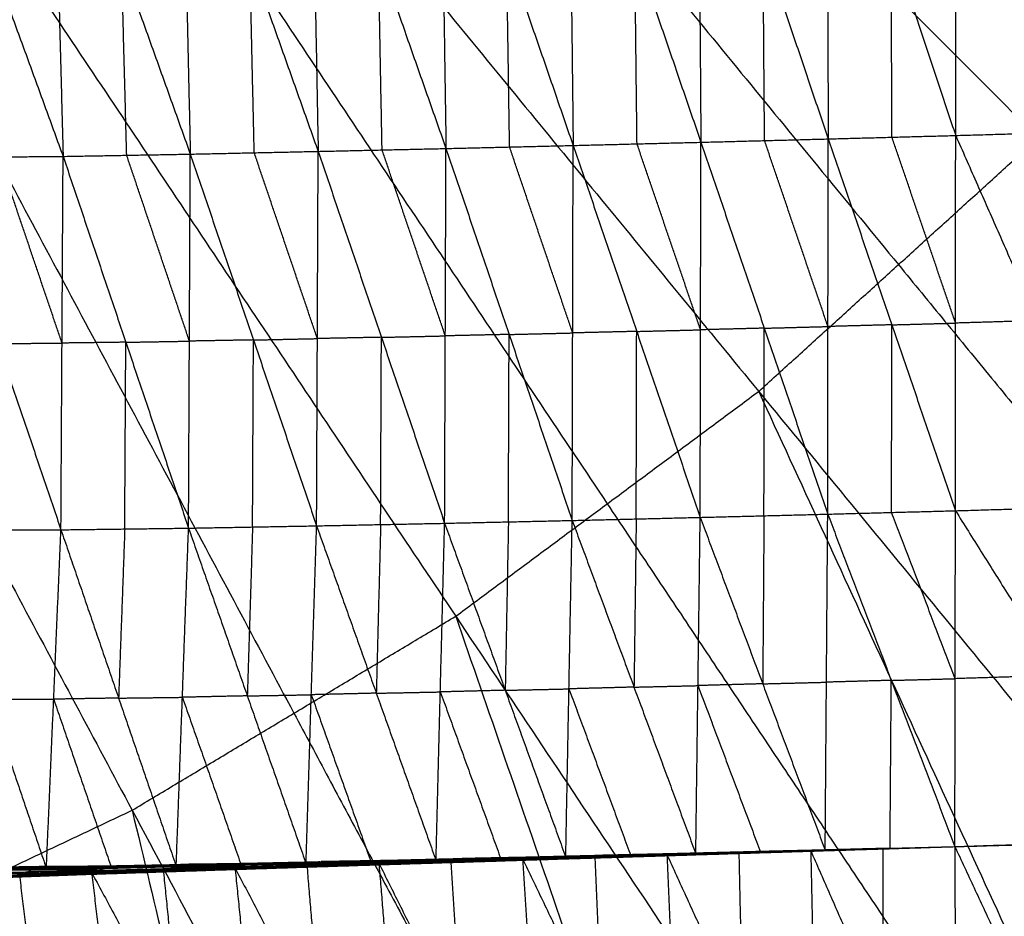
# Model space of a CAD drawing. Header units: millimetres. Extents: x -106 to 110, y -96 to 120.
# Tile 560 of 656: x 13.6 to 20.43, y -12.29 to -6.07. Entities that reach past the tile are written whole.
import ezdxf

# ---------------------------------------------------------------- set-up
doc = ezdxf.new("R2010")
doc.units = ezdxf.units.MM
doc.header["$MEASUREMENT"] = 0
doc.layers.add('Default', color=7, linetype='Continuous', true_color=0x000000)

msp = doc.modelspace()

# ---------------------------------------------------------------- linework, layer by layer
at = {"layer": 'Default'}
for points in [[(1.8192, 11.9553, 3.7219), (8.1017, 0.2016, 3.7354), (14.3842, -11.5522, 3.7488)], [(1.8192, 11.9553, 3.7219), (9.2235, 0.874, 3.7354), (16.6278, -10.2074, 3.7488)], [(1.8192, 11.9553, 3.7219), (10.274, 1.6531, 3.7354), (18.7289, -8.6492, 3.7488)], [(1.8192, 11.9553, 3.7219), (11.2431, 2.5314, 3.7354), (20.667, -6.8925, 3.7488)], [(11.2431, 2.5314, 3.7354), (15.4705, -2.6197, 3.7421), (19.698, -7.7708, 3.7488)], [(10.274, 1.6531, 3.7354), (13.9762, -3.8876, 3.7421), (17.6784, -9.4283, 3.7488)], [(9.2235, 0.874, 3.7354), (12.3648, -5.0029, 3.7421), (15.506, -10.8798, 3.7488)], [(18.3075, -4.2278, -3.1403), (18.3178, -5.5751, -2.9862), (18.3281, -6.9225, -2.8321)], [(18.3075, -4.2278, -3.1403), (18.7592, -5.5636, -2.982), (19.2109, -6.8994, -2.8236)], [(19.2009, -4.203, -3.1303), (19.2059, -5.5512, -2.977), (19.2109, -6.8994, -2.8236)], [(19.2009, -4.203, -3.1303), (19.6479, -5.5393, -2.9738), (20.0949, -6.8756, -2.8172)], [(20.0949, -6.8756, -2.8172), (20.0952, -5.5269, -2.9701), (20.0954, -4.1781, -3.123)], [(20.0954, -4.1781, -3.123), (20.6439, -5.5109, -2.9685), (21.1923, -6.8436, -2.8141)], [(15.6233, -4.3007, -3.1681), (15.6487, -5.6432, -3.0111), (15.6742, -6.9857, -2.854)], [(15.6233, -4.3007, -3.1681), (16.0919, -5.6333, -3.0085), (16.5605, -6.9658, -2.8489)], [(16.5198, -4.2767, -3.161), (16.5402, -5.6212, -3.005), (16.5605, -6.9658, -2.8489)], [(16.5198, -4.2767, -3.161), (16.9811, -5.6107, -3.001), (17.4423, -6.9447, -2.8411)], [(17.4115, -4.2525, -3.1512), (17.4269, -5.5986, -2.9961), (17.4423, -6.9447, -2.8411)], [(17.4115, -4.2525, -3.1512), (17.8698, -5.5875, -2.9916), (18.3281, -6.9225, -2.8321)], [(12.9376, -4.366, -3.1521), (13.4215, -5.6933, -3.0007), (13.9054, -7.0205, -2.8494)], [(13.8344, -4.3477, -3.166), (13.8699, -5.6841, -3.0077), (13.9054, -7.0205, -2.8494)], [(13.8344, -4.3477, -3.166), (14.3109, -5.6762, -3.0105), (14.7874, -7.0048, -2.8549)], [(14.7265, -4.325, -3.1706), (14.757, -5.6649, -3.0127), (14.7874, -7.0048, -2.8549)], [(14.7265, -4.325, -3.1706), (15.2003, -5.6554, -3.0123), (15.6742, -6.9857, -2.854)], [(17.8852, -6.9336, -2.8366), (17.8775, -6.2606, -2.9141), (17.8698, -5.5875, -2.9916)], [(18.7695, -6.911, -2.8278), (18.7644, -6.2373, -2.9049), (18.7592, -5.5636, -2.982)], [(19.6529, -6.8875, -2.8204), (19.6504, -6.2134, -2.8971), (19.6479, -5.5393, -2.9738)], [(15.2308, -6.9952, -2.8545), (15.2156, -6.3253, -2.9334), (15.2003, -5.6554, -3.0123)], [(16.1174, -6.9757, -2.8515), (16.1046, -6.3045, -2.93), (16.0919, -5.6333, -3.0085)], [(17.0014, -6.9553, -2.845), (16.9913, -6.283, -2.923), (16.9811, -5.6107, -3.001)], [(14.3464, -7.0126, -2.8521), (14.3287, -6.3444, -2.9313), (14.3109, -5.6762, -3.0105)], [(18.7289, -8.6492, 3.7488), (19.698, -7.7708, 3.7488), (20.667, -6.8925, 3.7488)], [(19.2109, -6.8994, -2.8236), (19.6529, -6.8875, -2.8204), (20.0949, -6.8756, -2.8172)], [(20.094, -8.1759, -2.3185), (19.8735, -7.5317, -2.5695), (19.6529, -6.8875, -2.8204)], [(20.0932, -9.4763, -1.8198), (20.094, -8.1759, -2.3185), (20.0949, -6.8756, -2.8172)], [(20.0949, -6.8756, -2.8172), (20.6436, -6.8596, -2.8157), (21.1923, -6.8436, -2.8141)], [(20.0949, -6.8756, -2.8172), (20.6611, -8.1592, -2.3172), (21.2273, -9.4429, -1.8171)], [(16.5605, -6.9658, -2.8489), (17.0014, -6.9553, -2.845), (17.4423, -6.9447, -2.8411)], [(17.439, -8.2442, -2.3372), (17.2202, -7.5997, -2.5911), (17.0014, -6.9553, -2.845)], [(17.4356, -9.5437, -1.8333), (17.439, -8.2442, -2.3372), (17.4423, -6.9447, -2.8411)], [(17.4423, -6.9447, -2.8411), (17.8852, -6.9336, -2.8366), (18.3281, -6.9225, -2.8321)], [(17.4423, -6.9447, -2.8411), (17.8828, -8.2336, -2.3348), (18.3233, -9.5224, -1.8285)], [(18.3257, -8.2225, -2.3303), (18.1055, -7.5781, -2.5834), (17.8852, -6.9336, -2.8366)], [(18.3233, -9.5224, -1.8285), (18.3257, -8.2225, -2.3303), (18.3281, -6.9225, -2.8321)], [(18.3281, -6.9225, -2.8321), (18.7695, -6.911, -2.8278), (19.2109, -6.8994, -2.8236)], [(18.3281, -6.9225, -2.8321), (18.7678, -8.2112, -2.3279), (19.2075, -9.4999, -1.8237)], [(19.2092, -8.1997, -2.3237), (18.9894, -7.5553, -2.5758), (18.7695, -6.911, -2.8278)], [(19.2075, -9.4999, -1.8237), (19.2092, -8.1997, -2.3237), (19.2109, -6.8994, -2.8236)], [(19.2109, -6.8994, -2.8236), (19.652, -8.1879, -2.3217), (20.0932, -9.4763, -1.8198)], [(13.0154, -7.0276, -2.8354), (13.4604, -7.024, -2.8424), (13.9054, -7.0205, -2.8494)], [(13.0154, -7.0276, -2.8354), (13.453, -8.3181, -2.3333), (13.8905, -9.6085, -1.8313)], [(13.898, -8.3145, -2.3403), (13.6792, -7.6693, -2.5914), (13.4604, -7.024, -2.8424)], [(13.8905, -9.6085, -1.8313), (13.898, -8.3145, -2.3403), (13.9054, -7.0205, -2.8494)], [(13.9054, -7.0205, -2.8494), (14.3464, -7.0126, -2.8521), (14.7874, -7.0048, -2.8549)], [(13.9054, -7.0205, -2.8494), (14.3403, -8.3087, -2.3432), (14.7753, -9.597, -1.837)], [(14.7814, -8.3009, -2.3459), (14.5639, -7.6568, -2.599), (14.3464, -7.0126, -2.8521)], [(14.7753, -9.597, -1.837), (14.7814, -8.3009, -2.3459), (14.7874, -7.0048, -2.8549)], [(14.7874, -7.0048, -2.8549), (15.2308, -6.9952, -2.8545), (15.6742, -6.9857, -2.854)], [(14.7874, -7.0048, -2.8549), (15.2253, -8.2929, -2.3467), (15.6632, -9.581, -1.8385)], [(15.6687, -8.2833, -2.3463), (15.4497, -7.6393, -2.6004), (15.2308, -6.9952, -2.8545)], [(15.6632, -9.581, -1.8385), (15.6687, -8.2833, -2.3463), (15.6742, -6.9857, -2.854)], [(15.6742, -6.9857, -2.854), (16.1174, -6.9757, -2.8515), (16.5605, -6.9658, -2.8489)], [(15.6742, -6.9857, -2.854), (16.1126, -8.2744, -2.3455), (16.5511, -9.5632, -1.8369)], [(16.5558, -8.2645, -2.3429), (16.3366, -7.6201, -2.5972), (16.1174, -6.9757, -2.8515)], [(16.5511, -9.5632, -1.8369), (16.5558, -8.2645, -2.3429), (16.5605, -6.9658, -2.8489)], [(16.5605, -6.9658, -2.8489), (16.9981, -8.2547, -2.3411), (17.4356, -9.5437, -1.8333)], [(19.698, -7.7708, 3.7488), (22.2777, -10.9143, 3.7639), (24.8575, -14.0578, 3.779)], [(19.652, -8.1879, -2.3217), (19.4306, -8.1938, -2.3227), (19.2092, -8.1997, -2.3237)], [(19.6503, -9.4881, -1.8217), (19.6512, -8.838, -2.0717), (19.652, -8.1879, -2.3217)], [(19.652, -8.1879, -2.3217), (19.873, -8.1819, -2.3201), (20.094, -8.1759, -2.3185)], [(20.6611, -8.1592, -2.3172), (20.3776, -8.1676, -2.3178), (20.094, -8.1759, -2.3185)], [(16.9981, -8.2547, -2.3411), (16.777, -8.2596, -2.342), (16.5558, -8.2645, -2.3429)], [(16.9934, -9.5534, -1.8351), (16.9957, -8.9041, -2.0881), (16.9981, -8.2547, -2.3411)], [(16.9981, -8.2547, -2.3411), (17.2185, -8.2495, -2.3391), (17.439, -8.2442, -2.3372)], [(17.8828, -8.2336, -2.3348), (17.6609, -8.2389, -2.336), (17.439, -8.2442, -2.3372)], [(17.8795, -9.5331, -1.8309), (17.8812, -8.8833, -2.0829), (17.8828, -8.2336, -2.3348)], [(17.8828, -8.2336, -2.3348), (18.1043, -8.228, -2.3326), (18.3257, -8.2225, -2.3303)], [(18.7678, -8.2112, -2.3279), (18.5468, -8.2169, -2.3291), (18.3257, -8.2225, -2.3303)], [(18.7654, -9.5112, -1.8261), (18.7666, -8.8612, -2.077), (18.7678, -8.2112, -2.3279)], [(18.7678, -8.2112, -2.3279), (18.9885, -8.2055, -2.3258), (19.2092, -8.1997, -2.3237)], [(13.453, -8.3181, -2.3333), (13.6755, -8.3163, -2.3368), (13.898, -8.3145, -2.3403)], [(14.3403, -8.3087, -2.3432), (14.1192, -8.3116, -2.3418), (13.898, -8.3145, -2.3403)], [(14.3329, -9.6028, -1.8342), (14.3366, -8.9557, -2.0887), (14.3403, -8.3087, -2.3432)], [(14.3403, -8.3087, -2.3432), (14.5609, -8.3048, -2.3446), (14.7814, -8.3009, -2.3459)], [(15.2253, -8.2929, -2.3467), (15.0033, -8.2969, -2.3463), (14.7814, -8.3009, -2.3459)], [(15.2192, -9.589, -1.8377), (15.2223, -8.9409, -2.0922), (15.2253, -8.2929, -2.3467)], [(15.2253, -8.2929, -2.3467), (15.447, -8.2881, -2.3465), (15.6687, -8.2833, -2.3463)], [(16.1126, -8.2744, -2.3455), (15.8907, -8.2789, -2.3459), (15.6687, -8.2833, -2.3463)], [(16.1072, -9.5721, -1.8377), (16.1099, -8.9233, -2.0916), (16.1126, -8.2744, -2.3455)], [(16.1126, -8.2744, -2.3455), (16.3342, -8.2695, -2.3442), (16.5558, -8.2645, -2.3429)], [(16.6278, -10.2074, 3.7488), (17.6784, -9.4283, 3.7488), (18.7289, -8.6492, 3.7488)], [(18.7289, -8.6492, 3.7488), (22.1968, -16.1907, 3.779), (25.6648, -23.7322, 3.8092)], [(18.7289, -8.6492, 3.7488), (23.8884, -14.9361, 3.779), (29.048, -21.223, 3.8092)], [(17.6784, -9.4283, 3.7488), (19.9376, -12.8095, 3.7639), (22.1968, -16.1907, 3.779)], [(19.2075, -9.4999, -1.8237), (19.6503, -9.4881, -1.8217), (20.0932, -9.4763, -1.8198)], [(20.0913, -10.6403, -0.8961), (19.8708, -10.0642, -1.3589), (19.6503, -9.4881, -1.8217)], [(20.0895, -11.8043, 0.0276), (20.0913, -10.6403, -0.8961), (20.0932, -9.4763, -1.8198)], [(20.0932, -9.4763, -1.8198), (20.6602, -9.4596, -1.8184), (21.2273, -9.4429, -1.8171)], [(20.0932, -9.4763, -1.8198), (20.8108, -10.6183, -0.8947), (21.5285, -11.7603, 0.0304)], [(16.5511, -9.5632, -1.8369), (16.9934, -9.5534, -1.8351), (17.4356, -9.5437, -1.8333)], [(16.9934, -9.5534, -1.8351), (16.9822, -10.1371, -1.3709), (16.9711, -10.7208, -0.9067)], [(17.391, -11.8784, 0.0235), (17.4133, -10.711, -0.9049), (17.4356, -9.5437, -1.8333)], [(17.4356, -9.5437, -1.8333), (17.8795, -9.5331, -1.8309), (18.3233, -9.5224, -1.8285)], [(17.4356, -9.5437, -1.8333), (17.8642, -10.699, -0.9043), (18.2928, -11.8543, 0.0247)], [(17.8795, -9.5331, -1.8309), (17.8718, -10.116, -1.3676), (17.8642, -10.699, -0.9043)], [(18.2928, -11.8543, 0.0247), (18.3081, -10.6884, -0.9019), (18.3233, -9.5224, -1.8285)], [(18.3233, -9.5224, -1.8285), (18.7654, -9.5112, -1.8261), (19.2075, -9.4999, -1.8237)], [(18.3233, -9.5224, -1.8285), (18.7567, -10.676, -0.9012), (19.1901, -11.8295, 0.0261)], [(18.7654, -9.5112, -1.8261), (18.7611, -10.0936, -1.3637), (18.7567, -10.676, -0.9012)], [(19.1901, -11.8295, 0.0261), (19.1988, -10.6647, -0.8988), (19.2075, -9.4999, -1.8237)], [(19.2075, -9.4999, -1.8237), (19.6485, -10.6521, -0.8981), (20.0895, -11.8043, 0.0276)], [(12.9956, -9.6081, -1.8201), (13.3926, -10.7823, -0.9002), (13.7896, -11.9565, 0.0196)], [(12.9956, -9.6081, -1.8201), (13.4431, -9.6083, -1.8257), (13.8905, -9.6085, -1.8313)], [(13.7896, -11.9565, 0.0196), (13.8401, -10.7825, -0.9059), (13.8905, -9.6085, -1.8313)], [(13.8905, -9.6085, -1.8313), (14.3329, -9.6028, -1.8342), (14.7753, -9.597, -1.837)], [(13.8905, -9.6085, -1.8313), (14.2902, -10.775, -0.9054), (14.6898, -11.9416, 0.0204)], [(14.3329, -9.6028, -1.8342), (14.3115, -10.1889, -1.3698), (14.2902, -10.775, -0.9054)], [(14.6898, -11.9416, 0.0204), (14.7326, -10.7693, -0.9083), (14.7753, -9.597, -1.837)], [(14.7753, -9.597, -1.837), (15.2192, -9.589, -1.8377), (15.6632, -9.581, -1.8385)], [(14.7753, -9.597, -1.837), (15.1827, -10.7597, -0.9078), (15.5901, -11.9224, 0.0214)], [(15.2192, -9.589, -1.8377), (15.201, -10.1743, -1.3728), (15.1827, -10.7597, -0.9078)], [(15.5901, -11.9224, 0.0214), (15.6266, -10.7517, -0.9085), (15.6632, -9.581, -1.8385)], [(15.6632, -9.581, -1.8385), (16.1072, -9.5721, -1.8377), (16.5511, -9.5632, -1.8369)], [(15.6632, -9.581, -1.8385), (16.0772, -10.7411, -0.908), (16.4913, -11.9012, 0.0224)], [(16.1072, -9.5721, -1.8377), (16.0922, -10.1566, -1.3729), (16.0772, -10.7411, -0.908)], [(16.4913, -11.9012, 0.0224), (16.5212, -10.7322, -0.9072), (16.5511, -9.5632, -1.8369)], [(16.5511, -9.5632, -1.8369), (16.9711, -10.7208, -0.9067), (17.391, -11.8784, 0.0235)], [(14.3842, -11.5522, 3.7488), (15.506, -10.8798, 3.7488), (16.6278, -10.2074, 3.7488)], [(16.6278, -10.2074, 3.7488), (19.3399, -18.0525, 3.779), (22.052, -25.8976, 3.8092)], [(16.6278, -10.2074, 3.7488), (21.1463, -16.9698, 3.779), (25.6648, -23.7322, 3.8092)], [(19.6485, -10.6521, -0.8981), (19.8699, -10.6462, -0.8971), (20.0913, -10.6403, -0.8961)], [(20.8108, -10.6183, -0.8947), (20.4511, -10.6293, -0.8954), (20.0913, -10.6403, -0.8961)], [(16.9711, -10.7208, -0.9067), (17.1922, -10.7159, -0.9058), (17.4133, -10.711, -0.9049)], [(17.8642, -10.699, -0.9043), (17.6388, -10.705, -0.9046), (17.4133, -10.711, -0.9049)], [(17.4133, -10.711, -0.9049), (17.6276, -11.2887, -0.4404), (17.8419, -11.8663, 0.0241)], [(17.8642, -10.699, -0.9043), (18.0861, -10.6937, -0.9031), (18.3081, -10.6884, -0.9019)], [(18.7567, -10.676, -0.9012), (18.5324, -10.6822, -0.9016), (18.3081, -10.6884, -0.9019)], [(18.3081, -10.6884, -0.9019), (18.5247, -11.2651, -0.4382), (18.7414, -11.8419, 0.0254)], [(18.7567, -10.676, -0.9012), (18.9777, -10.6703, -0.9), (19.1988, -10.6647, -0.8988)], [(19.6485, -10.6521, -0.8981), (19.4236, -10.6584, -0.8984), (19.1988, -10.6647, -0.8988)], [(19.6398, -11.8169, 0.0269), (19.6441, -11.2345, -0.4356), (19.6485, -10.6521, -0.8981)], [(13.3926, -10.7823, -0.9002), (13.6163, -10.7824, -0.9031), (13.8401, -10.7825, -0.9059)], [(14.2902, -10.775, -0.9054), (14.0651, -10.7788, -0.9057), (13.8401, -10.7825, -0.9059)], [(13.8401, -10.7825, -0.9059), (14.0399, -11.3658, -0.4429), (14.2397, -11.949, 0.02)], [(14.2902, -10.775, -0.9054), (14.5114, -10.7722, -0.9069), (14.7326, -10.7693, -0.9083)], [(15.1827, -10.7597, -0.9078), (14.9576, -10.7645, -0.9081), (14.7326, -10.7693, -0.9083)], [(14.7326, -10.7693, -0.9083), (14.9363, -11.3506, -0.4437), (15.1399, -11.932, 0.0209)], [(15.1827, -10.7597, -0.9078), (15.4047, -10.7557, -0.9082), (15.6266, -10.7517, -0.9085)], [(16.0772, -10.7411, -0.908), (15.8519, -10.7464, -0.9083), (15.6266, -10.7517, -0.9085)], [(15.6266, -10.7517, -0.9085), (15.8336, -11.3317, -0.4433), (16.0407, -11.9118, 0.0219)], [(16.0772, -10.7411, -0.908), (16.2992, -10.7366, -0.9076), (16.5212, -10.7322, -0.9072)], [(16.9711, -10.7208, -0.9067), (16.7461, -10.7265, -0.907), (16.5212, -10.7322, -0.9072)], [(16.5212, -10.7322, -0.9072), (16.7312, -11.311, -0.4421), (16.9411, -11.8898, 0.023)], [(15.506, -10.8798, 3.7488), (17.423, -14.4661, 3.7639), (19.3399, -18.0525, 3.779)], [(12.0196, -12.6706, 3.7488), (13.2019, -12.1114, 3.7488), (14.3842, -11.5522, 3.7488)], [(14.3842, -11.5522, 3.7488), (16.3143, -19.6253, 3.779), (18.2443, -27.6985, 3.8092)], [(14.3842, -11.5522, 3.7488), (18.2181, -18.7249, 3.779), (22.052, -25.8976, 3.8092)], [(19.0816, -11.8357, 0.0183), (19.5856, -11.82, 0.023), (20.0895, -11.8043, 0.0276)], [(19.0897, -11.8324, 0.0261), (19.5896, -11.8183, 0.0269), (20.0895, -11.8043, 0.0276)], [(19.0928, -11.835, 0.0124), (19.5912, -11.8196, 0.02), (20.0895, -11.8043, 0.0276)], [(19.1021, -11.8327, 0.0105), (19.5958, -11.8185, 0.019), (20.0895, -11.8043, 0.0276)], [(19.1095, -11.83, 0.0116), (19.5995, -11.8171, 0.0196), (20.0895, -11.8043, 0.0276)], [(19.1148, -11.8292, 0.0178), (19.6022, -11.8167, 0.0227), (20.0895, -11.8043, 0.0276)], [(19.1901, -11.8295, 0.0261), (19.6398, -11.8169, 0.0269), (20.0895, -11.8043, 0.0276)], [(20.0895, -11.8039, 0.0278), (20.803, -11.7811, 0.026), (21.5165, -11.7583, 0.0242)], [(20.0895, -11.8039, 0.0278), (20.7975, -11.7817, 0.0223), (21.5055, -11.7594, 0.0169)], [(20.0895, -11.8043, 0.0276), (20.809, -11.7823, 0.029), (21.5285, -11.7603, 0.0304)], [(20.0895, -11.8039, 0.0278), (20.809, -11.7821, 0.0291), (21.5285, -11.7603, 0.0304)], [(20.0895, -11.8039, 0.0278), (20.7925, -11.7834, 0.0212), (21.4955, -11.7628, 0.0146)], [(20.0895, -11.8043, 0.0276), (20.7811, -11.7849, 0.0285), (21.4728, -11.7656, 0.0295)], [(20.0895, -11.8039, 0.0278), (20.7812, -11.7847, 0.0286), (21.4728, -11.7656, 0.0295)], [(20.0895, -11.8039, 0.0278), (20.7881, -11.7849, 0.0224), (21.4868, -11.7659, 0.017)], [(20.0895, -11.8039, 0.0278), (20.7843, -11.7854, 0.0257), (21.4792, -11.767, 0.0236)], [(20.0895, -11.8043, 0.0276), (20.0913, -12.9626, -0.9264), (20.093, -14.1209, -1.8803)], [(20.0895, -11.8043, 0.0276), (20.6217, -12.9474, -0.9251), (21.1538, -14.0906, -1.8779)], [(16.162, -11.9027, 0.0029), (16.6531, -11.891, 0.0029), (17.1441, -11.8792, 0.0029)], [(16.1837, -11.8982, 0.0126), (16.6723, -11.8872, 0.0126), (17.1609, -11.8762, 0.0125)], [(16.1837, -11.8982, 0.0126), (16.6639, -11.8887, 0.0077), (17.1441, -11.8792, 0.0029)], [(16.4913, -11.9012, 0.0224), (16.8261, -11.8887, 0.0175), (17.1609, -11.8762, 0.0125)], [(16.4913, -11.9012, 0.0224), (16.9411, -11.8898, 0.023), (17.391, -11.8784, 0.0235)], [(16.6639, -11.8887, 0.0077), (16.9082, -11.8832, 0.0077), (17.1525, -11.8777, 0.0077)], [(17.1525, -11.8777, 0.0077), (16.9124, -11.8824, 0.0101), (16.6723, -11.8872, 0.0126)], [(16.8261, -11.8887, 0.0175), (17.051, -11.883, 0.0178), (17.2759, -11.8773, 0.018)], [(17.0653, -11.899, 0.0142), (17.5791, -11.8799, 0.0194), (18.0929, -11.8608, 0.0247)], [(17.0653, -11.899, 0.0142), (17.5694, -11.8832, 0.0144), (18.0734, -11.8674, 0.0146)], [(17.0787, -11.8944, 0.0188), (17.3356, -11.8848, 0.0214), (17.5925, -11.8753, 0.0241)], [(17.5791, -11.8799, 0.0194), (17.3289, -11.8871, 0.0191), (17.0787, -11.8944, 0.0188)], [(17.0921, -11.8897, 0.0234), (17.5925, -11.8753, 0.0241), (18.0929, -11.8608, 0.0247)], [(17.0963, -11.8963, 0.0053), (17.5953, -11.881, 0.0058), (18.0943, -11.8658, 0.0063)], [(17.0963, -11.8963, 0.0053), (17.5849, -11.8818, 0.01), (18.0734, -11.8674, 0.0146)], [(17.6085, -11.8771, 0.0043), (17.359, -11.8847, 0.004), (17.1095, -11.8923, 0.0038)], [(17.1226, -11.8883, 0.0023), (17.6173, -11.8745, 0.0029), (18.112, -11.8607, 0.0034)], [(17.1226, -11.8883, 0.0023), (17.6085, -11.8771, 0.0043), (18.0943, -11.8658, 0.0063)], [(17.1226, -11.8883, 0.0023), (17.1334, -11.8838, 0.0026), (17.1441, -11.8792, 0.0029)], [(17.6281, -11.87, 0.0032), (17.3807, -11.8769, 0.0029), (17.1334, -11.8838, 0.0026)], [(17.1441, -11.8792, 0.0029), (17.6352, -11.867, 0.0038), (18.1263, -11.8548, 0.0046)], [(17.1441, -11.8792, 0.0029), (17.6281, -11.87, 0.0032), (18.112, -11.8607, 0.0034)], [(17.1441, -11.8792, 0.0029), (17.1525, -11.8777, 0.0077), (17.1609, -11.8762, 0.0125)], [(17.6436, -11.8655, 0.0086), (17.3981, -11.8716, 0.0082), (17.1525, -11.8777, 0.0077)], [(17.1609, -11.8762, 0.0125), (17.6491, -11.8646, 0.013), (18.1374, -11.853, 0.0135)], [(17.1609, -11.8762, 0.0125), (17.6436, -11.8655, 0.0086), (18.1263, -11.8548, 0.0046)], [(17.1609, -11.8762, 0.0125), (17.2759, -11.8773, 0.018), (17.391, -11.8784, 0.0235)], [(17.2759, -11.8773, 0.018), (17.4625, -11.8709, 0.0155), (17.6491, -11.8646, 0.013)], [(17.7642, -11.8657, 0.0185), (17.5201, -11.8715, 0.0183), (17.2759, -11.8773, 0.018)], [(17.391, -11.8784, 0.0235), (17.7642, -11.8657, 0.0185), (18.1374, -11.853, 0.0135)], [(17.391, -11.8784, 0.0235), (17.8419, -11.8663, 0.0241), (18.2928, -11.8543, 0.0247)], [(17.5694, -11.8832, 0.0144), (17.5743, -11.8815, 0.0169), (17.5791, -11.8799, 0.0194)], [(17.5791, -11.8799, 0.0194), (17.8312, -11.872, 0.0196), (18.0832, -11.8641, 0.0197)], [(17.5849, -11.8818, 0.01), (17.8344, -11.8742, 0.0102), (18.0839, -11.8666, 0.0105)], [(17.5925, -11.8753, 0.0241), (17.6169, -12.4545, -0.4542), (17.6412, -13.0338, -0.9324)], [(18.0839, -11.8666, 0.0105), (17.8396, -11.8738, 0.0081), (17.5953, -11.881, 0.0058)], [(17.5953, -11.881, 0.0058), (17.6019, -11.879, 0.005), (17.6085, -11.8771, 0.0043)], [(17.6085, -11.8771, 0.0043), (17.8558, -11.8702, 0.0046), (18.1031, -11.8632, 0.0049)], [(18.1031, -11.8632, 0.0049), (17.8602, -11.8689, 0.0039), (17.6173, -11.8745, 0.0029)], [(17.6173, -11.8745, 0.0029), (17.6227, -11.8722, 0.003), (17.6281, -11.87, 0.0032)], [(17.6281, -11.87, 0.0032), (17.8736, -11.8639, 0.0036), (18.1191, -11.8578, 0.004)], [(18.1191, -11.8578, 0.004), (17.8772, -11.8624, 0.0039), (17.6352, -11.867, 0.0038)], [(17.6352, -11.867, 0.0038), (17.6394, -11.8663, 0.0062), (17.6436, -11.8655, 0.0086)], [(17.6436, -11.8655, 0.0086), (17.8877, -11.8597, 0.0088), (18.1319, -11.8539, 0.0091)], [(18.1319, -11.8539, 0.0091), (17.8905, -11.8592, 0.0111), (17.6491, -11.8646, 0.013)], [(17.7642, -11.8657, 0.0185), (17.9896, -11.8596, 0.0188), (18.2151, -11.8536, 0.0191)], [(17.8419, -11.8663, 0.0241), (17.803, -11.866, 0.0213), (17.7642, -11.8657, 0.0185)], [(18.0734, -11.8674, 0.0146), (18.5816, -11.8499, 0.0204), (19.0897, -11.8324, 0.0261)], [(18.0734, -11.8674, 0.0146), (18.5775, -11.8515, 0.0165), (19.0816, -11.8357, 0.0183)], [(18.0734, -11.8674, 0.0146), (18.0832, -11.8641, 0.0197), (18.0929, -11.8608, 0.0247)], [(18.0734, -11.8674, 0.0146), (18.0839, -11.8666, 0.0105), (18.0943, -11.8658, 0.0063)], [(18.0832, -11.8641, 0.0197), (18.3373, -11.8553, 0.0225), (18.5913, -11.8466, 0.0254)], [(18.5816, -11.8499, 0.0204), (18.3324, -11.857, 0.02), (18.0832, -11.8641, 0.0197)], [(18.588, -11.8507, 0.0123), (18.3359, -11.8587, 0.0114), (18.0839, -11.8666, 0.0105)], [(18.0929, -11.8608, 0.0247), (18.5913, -11.8466, 0.0254), (19.0897, -11.8324, 0.0261)], [(18.0929, -11.8608, 0.0247), (18.1416, -13.0193, -0.9318), (18.1902, -14.1778, -1.8882)], [(18.0929, -11.8608, 0.0247), (18.6168, -13.0048, -0.9296), (19.1406, -14.1489, -1.884)], [(18.0943, -11.8658, 0.0063), (18.5936, -11.8504, 0.0094), (19.0928, -11.835, 0.0124)], [(18.0943, -11.8658, 0.0063), (18.588, -11.8507, 0.0123), (19.0816, -11.8357, 0.0183)], [(18.0943, -11.8658, 0.0063), (18.1031, -11.8632, 0.0049), (18.112, -11.8607, 0.0034)], [(18.6024, -11.8479, 0.0079), (18.3528, -11.8556, 0.0064), (18.1031, -11.8632, 0.0049)], [(18.112, -11.8607, 0.0034), (18.607, -11.8467, 0.0069), (19.1021, -11.8327, 0.0105)], [(18.112, -11.8607, 0.0034), (18.6024, -11.8479, 0.0079), (19.0928, -11.835, 0.0124)], [(18.112, -11.8607, 0.0034), (18.1191, -11.8578, 0.004), (18.1263, -11.8548, 0.0046)], [(18.6142, -11.8437, 0.0076), (18.3667, -11.8508, 0.0058), (18.1191, -11.8578, 0.004)], [(18.1263, -11.8548, 0.0046), (18.6179, -11.8424, 0.0081), (19.1095, -11.83, 0.0116)], [(18.1263, -11.8548, 0.0046), (18.6142, -11.8437, 0.0076), (19.1021, -11.8327, 0.0105)], [(18.1263, -11.8548, 0.0046), (18.1319, -11.8539, 0.0091), (18.1374, -11.853, 0.0135)], [(18.6234, -11.8415, 0.0126), (18.3777, -11.8477, 0.0108), (18.1319, -11.8539, 0.0091)], [(18.1374, -11.853, 0.0135), (18.6261, -11.8411, 0.0157), (19.1148, -11.8292, 0.0178)], [(18.1374, -11.853, 0.0135), (18.6234, -11.8415, 0.0126), (19.1095, -11.83, 0.0116)], [(18.1374, -11.853, 0.0135), (18.2151, -11.8536, 0.0191), (18.2928, -11.8543, 0.0247)], [(18.7038, -11.8417, 0.0213), (18.4594, -11.8477, 0.0202), (18.2151, -11.8536, 0.0191)], [(18.2928, -11.8543, 0.0247), (18.7038, -11.8417, 0.0213), (19.1148, -11.8292, 0.0178)], [(18.2928, -11.8543, 0.0247), (18.7414, -11.8419, 0.0254), (19.1901, -11.8295, 0.0261)], [(18.5775, -11.8515, 0.0165), (18.5796, -11.8507, 0.0184), (18.5816, -11.8499, 0.0204)], [(18.5775, -11.8515, 0.0165), (18.5827, -11.8511, 0.0144), (18.588, -11.8507, 0.0123)], [(18.5816, -11.8499, 0.0204), (18.8336, -11.842, 0.0213), (19.0857, -11.8341, 0.0222)], [(18.588, -11.8507, 0.0123), (18.8376, -11.843, 0.0138), (19.0872, -11.8354, 0.0154)], [(18.5913, -11.8466, 0.0254), (18.604, -12.4257, -0.4521), (18.6168, -13.0048, -0.9296)], [(19.0872, -11.8354, 0.0154), (18.8404, -11.8429, 0.0124), (18.5936, -11.8504, 0.0094)], [(18.5936, -11.8504, 0.0094), (18.598, -11.8491, 0.0086), (18.6024, -11.8479, 0.0079)], [(18.6024, -11.8479, 0.0079), (18.8499, -11.8409, 0.0097), (19.0975, -11.8338, 0.0115)], [(19.0975, -11.8338, 0.0115), (18.8522, -11.8403, 0.0092), (18.607, -11.8467, 0.0069)], [(18.607, -11.8467, 0.0069), (18.6106, -11.8452, 0.0073), (18.6142, -11.8437, 0.0076)], [(18.6142, -11.8437, 0.0076), (18.86, -11.8375, 0.0093), (19.1058, -11.8313, 0.011)], [(19.1058, -11.8313, 0.011), (18.8619, -11.8369, 0.0096), (18.6179, -11.8424, 0.0081)], [(18.6179, -11.8424, 0.0081), (18.6207, -11.8419, 0.0104), (18.6234, -11.8415, 0.0126)], [(18.6234, -11.8415, 0.0126), (18.8678, -11.8355, 0.0136), (19.1122, -11.8296, 0.0147)], [(19.1122, -11.8296, 0.0147), (18.8691, -11.8353, 0.0152), (18.6261, -11.8411, 0.0157)], [(18.6261, -11.8411, 0.0157), (18.665, -11.8414, 0.0185), (18.7038, -11.8417, 0.0213)], [(18.7038, -11.8417, 0.0213), (18.9281, -11.8355, 0.0216), (19.1524, -11.8293, 0.0219)], [(19.1524, -11.8293, 0.0219), (18.9469, -11.8356, 0.0237), (18.7414, -11.8419, 0.0254)], [(19.0816, -11.8357, 0.0183), (19.0857, -11.8341, 0.0222), (19.0897, -11.8324, 0.0261)], [(19.0816, -11.8357, 0.0183), (19.0872, -11.8354, 0.0154), (19.0928, -11.835, 0.0124)], [(19.0857, -11.8341, 0.0222), (19.3376, -11.8262, 0.0245), (19.5896, -11.8183, 0.0269)], [(19.5856, -11.82, 0.023), (19.3356, -11.827, 0.0226), (19.0857, -11.8341, 0.0222)], [(19.5912, -11.8196, 0.02), (19.3392, -11.8275, 0.0177), (19.0872, -11.8354, 0.0154)], [(19.0897, -11.8324, 0.0261), (19.1151, -12.9907, -0.9289), (19.1406, -14.1489, -1.884)], [(19.0897, -11.8324, 0.0261), (19.5914, -12.9767, -0.9271), (20.093, -14.1209, -1.8803)], [(19.0928, -11.835, 0.0124), (19.0975, -11.8338, 0.0115), (19.1021, -11.8327, 0.0105)], [(19.5958, -11.8185, 0.019), (19.3466, -11.8262, 0.0152), (19.0975, -11.8338, 0.0115)], [(19.1021, -11.8327, 0.0105), (19.1058, -11.8313, 0.011), (19.1095, -11.83, 0.0116)], [(19.5995, -11.8171, 0.0196), (19.3526, -11.8242, 0.0153), (19.1058, -11.8313, 0.011)], [(19.1095, -11.83, 0.0116), (19.1122, -11.8296, 0.0147), (19.1148, -11.8292, 0.0178)], [(19.6022, -11.8167, 0.0227), (19.3572, -11.8232, 0.0187), (19.1122, -11.8296, 0.0147)], [(19.1148, -11.8292, 0.0178), (19.1524, -11.8293, 0.0219), (19.1901, -11.8295, 0.0261)], [(19.1524, -11.8293, 0.0219), (19.3773, -11.823, 0.0223), (19.6022, -11.8167, 0.0227)], [(19.6398, -11.8169, 0.0269), (19.3961, -11.8231, 0.0244), (19.1524, -11.8293, 0.0219)], [(19.5856, -11.82, 0.023), (19.5884, -11.8198, 0.0215), (19.5912, -11.8196, 0.02)], [(19.5896, -11.8183, 0.0269), (19.5905, -12.3975, -0.4501), (19.5914, -12.9767, -0.9271)], [(19.5912, -11.8196, 0.02), (19.5935, -11.819, 0.0195), (19.5958, -11.8185, 0.019)], [(19.5958, -11.8185, 0.019), (19.5977, -11.8178, 0.0193), (19.5995, -11.8171, 0.0196)], [(19.5995, -11.8171, 0.0196), (19.6008, -11.8169, 0.0212), (19.6022, -11.8167, 0.0227)], [(13.2113, -11.9615, -0.0167), (13.7047, -11.9541, -0.0103), (14.1982, -11.9467, -0.0039)], [(13.7229, -11.9467, -0.002), (13.4761, -11.9504, -0.0053), (13.2294, -11.9541, -0.0085)], [(13.2475, -11.9467, -0.0002), (13.7386, -11.9418, 0.004), (14.2297, -11.937, 0.0082)], [(13.2475, -11.9467, -0.0002), (13.5186, -11.9516, 0.0097), (13.7896, -11.9565, 0.0196)], [(13.2475, -11.9467, -0.0002), (13.7229, -11.9467, -0.002), (14.1982, -11.9467, -0.0039)], [(14.0096, -11.9467, 0.0139), (13.7641, -11.9492, 0.0118), (13.5186, -11.9516, 0.0097)], [(13.7047, -11.9541, -0.0103), (13.7138, -11.9504, -0.0062), (13.7229, -11.9467, -0.002)], [(13.7229, -11.9467, -0.002), (13.9684, -11.9443, 0.0001), (14.2139, -11.9418, 0.0022)], [(14.2139, -11.9418, 0.0022), (13.9763, -11.9418, 0.0031), (13.7386, -11.9418, 0.004)], [(13.7386, -11.9418, 0.004), (13.8741, -11.9443, 0.0089), (14.0096, -11.9467, 0.0139)], [(13.7896, -11.9565, 0.0196), (14.0096, -11.9467, 0.0139), (14.2297, -11.937, 0.0082)], [(13.7896, -11.9565, 0.0196), (14.2397, -11.949, 0.02), (14.6898, -11.9416, 0.0204)], [(14.0096, -11.9467, 0.0139), (14.2347, -11.943, 0.0141), (14.4597, -11.9393, 0.0143)], [(14.157, -11.9687, -0.0022), (14.6513, -11.9555, 0.0003), (15.1456, -11.9423, 0.0028)], [(14.157, -11.9687, -0.0022), (14.1776, -11.9577, -0.003), (14.1982, -11.9467, -0.0039)], [(14.6719, -11.9445, -0.0005), (14.4248, -11.9511, -0.0018), (14.1776, -11.9577, -0.003)], [(14.1982, -11.9467, -0.0039), (14.6895, -11.9361, -0.0011), (15.1808, -11.9254, 0.0016)], [(14.1982, -11.9467, -0.0039), (14.2139, -11.9418, 0.0022), (14.2297, -11.937, 0.0082)], [(14.1982, -11.9467, -0.0039), (14.6719, -11.9445, -0.0005), (15.1456, -11.9423, 0.0028)], [(14.7052, -11.9312, 0.0049), (14.4596, -11.9365, 0.0035), (14.2139, -11.9418, 0.0022)], [(14.2297, -11.937, 0.0082), (14.7188, -11.9278, 0.01), (15.208, -11.9186, 0.0117)], [(14.2297, -11.937, 0.0082), (14.7052, -11.9312, 0.0049), (15.1808, -11.9254, 0.0016)], [(14.2297, -11.937, 0.0082), (14.4597, -11.9393, 0.0143), (14.6898, -11.9416, 0.0204)], [(14.4597, -11.9393, 0.0143), (14.3497, -11.9441, 0.0172), (14.2397, -11.949, 0.02)], [(14.4597, -11.9393, 0.0143), (14.5893, -11.9335, 0.0121), (14.7188, -11.9278, 0.01)], [(14.9489, -11.9301, 0.0161), (14.7043, -11.9347, 0.0152), (14.4597, -11.9393, 0.0143)], [(14.6513, -11.9555, 0.0003), (14.6616, -11.95, -0.0001), (14.6719, -11.9445, -0.0005)], [(14.6719, -11.9445, -0.0005), (14.9176, -11.9392, 0.0008), (15.1632, -11.9339, 0.0022)], [(14.6895, -11.9361, -0.0011), (14.6974, -11.9336, 0.0019), (14.7052, -11.9312, 0.0049)], [(15.1632, -11.9339, 0.0022), (14.9264, -11.935, 0.0005), (14.6895, -11.9361, -0.0011)], [(14.6898, -11.9416, 0.0204), (14.9489, -11.9301, 0.0161), (15.208, -11.9186, 0.0117)], [(14.6898, -11.9416, 0.0204), (15.1399, -11.932, 0.0209), (15.5901, -11.9224, 0.0214)], [(14.7052, -11.9312, 0.0049), (14.9498, -11.9266, 0.0058), (15.1944, -11.922, 0.0067)], [(15.1944, -11.922, 0.0067), (14.9566, -11.9249, 0.0083), (14.7188, -11.9278, 0.01)], [(14.9489, -11.9301, 0.0161), (15.174, -11.9253, 0.0163), (15.3991, -11.9205, 0.0166)], [(15.1399, -11.932, 0.0209), (15.0444, -11.931, 0.0185), (14.9489, -11.9301, 0.0161)], [(15.0517, -11.9636, 0.0146), (15.5733, -11.9415, 0.0184), (16.095, -11.9193, 0.0222)], [(15.0517, -11.9636, 0.0146), (15.5554, -11.9473, 0.0147), (16.0592, -11.9309, 0.0148)], [(15.0744, -11.9567, 0.0179), (15.3352, -11.9456, 0.0198), (15.596, -11.9345, 0.0217)], [(15.5733, -11.9415, 0.0184), (15.3238, -11.9491, 0.0181), (15.0744, -11.9567, 0.0179)], [(15.5809, -11.9441, 0.0103), (15.329, -11.9523, 0.0102), (15.0771, -11.9605, 0.0101)], [(15.097, -11.9498, 0.0212), (15.596, -11.9345, 0.0217), (16.095, -11.9193, 0.0222)], [(15.1026, -11.9573, 0.0057), (15.6012, -11.942, 0.0059), (16.0997, -11.9266, 0.0062)], [(15.1026, -11.9573, 0.0057), (15.5809, -11.9441, 0.0103), (16.0592, -11.9309, 0.0148)], [(15.1026, -11.9573, 0.0057), (15.1241, -11.9498, 0.0042), (15.1456, -11.9423, 0.0028)], [(15.6227, -11.9345, 0.0045), (15.3734, -11.9421, 0.0043), (15.1241, -11.9498, 0.0042)], [(15.1456, -11.9423, 0.0028), (15.6398, -11.9289, 0.003), (16.134, -11.9155, 0.0032)], [(15.1456, -11.9423, 0.0028), (15.1632, -11.9339, 0.0022), (15.1808, -11.9254, 0.0016)], [(15.1456, -11.9423, 0.0028), (15.6227, -11.9345, 0.0045), (16.0997, -11.9266, 0.0062)], [(15.6574, -11.9204, 0.0024), (15.4103, -11.9272, 0.0023), (15.1632, -11.9339, 0.0022)], [(15.1808, -11.9254, 0.0016), (15.6714, -11.9141, 0.0022), (16.162, -11.9027, 0.0029)], [(15.1808, -11.9254, 0.0016), (15.6574, -11.9204, 0.0024), (16.134, -11.9155, 0.0032)], [(15.1808, -11.9254, 0.0016), (15.1944, -11.922, 0.0067), (15.208, -11.9186, 0.0117)], [(15.685, -11.9107, 0.0073), (15.4397, -11.9163, 0.007), (15.1944, -11.922, 0.0067)], [(15.208, -11.9186, 0.0117), (15.6959, -11.9084, 0.0122), (16.1837, -11.8982, 0.0126)], [(15.208, -11.9186, 0.0117), (15.685, -11.9107, 0.0073), (16.162, -11.9027, 0.0029)], [(15.208, -11.9186, 0.0117), (15.3991, -11.9205, 0.0166), (15.5901, -11.9224, 0.0214)], [(15.3991, -11.9205, 0.0166), (15.5475, -11.9144, 0.0144), (15.6959, -11.9084, 0.0122)], [(15.8869, -11.9103, 0.017), (15.643, -11.9154, 0.0168), (15.3991, -11.9205, 0.0166)], [(15.5554, -11.9473, 0.0147), (15.5644, -11.9444, 0.0166), (15.5733, -11.9415, 0.0184)], [(15.5554, -11.9473, 0.0147), (15.5682, -11.9457, 0.0125), (15.5809, -11.9441, 0.0103)], [(15.5733, -11.9415, 0.0184), (15.8252, -11.9333, 0.0185), (16.0771, -11.9251, 0.0185)], [(15.5809, -11.9441, 0.0103), (15.8302, -11.9365, 0.0104), (16.0795, -11.9288, 0.0105)], [(15.5901, -11.9224, 0.0214), (15.8869, -11.9103, 0.017), (16.1837, -11.8982, 0.0126)], [(15.5901, -11.9224, 0.0214), (16.0407, -11.9118, 0.0219), (16.4913, -11.9012, 0.0224)], [(15.596, -11.9345, 0.0217), (15.6441, -12.5144, -0.4575), (15.6921, -13.0942, -0.9368)], [(16.0795, -11.9288, 0.0105), (15.8403, -11.9354, 0.0082), (15.6012, -11.942, 0.0059)], [(15.6012, -11.942, 0.0059), (15.6119, -11.9382, 0.0052), (15.6227, -11.9345, 0.0045)], [(15.6227, -11.9345, 0.0045), (15.8698, -11.9278, 0.0046), (16.1168, -11.9211, 0.0047)], [(15.6398, -11.9289, 0.003), (15.6486, -11.9247, 0.0027), (15.6574, -11.9204, 0.0024)], [(16.1168, -11.9211, 0.0047), (15.8783, -11.925, 0.0039), (15.6398, -11.9289, 0.003)], [(15.6574, -11.9204, 0.0024), (15.9027, -11.9148, 0.0027), (16.148, -11.9091, 0.0031)], [(16.148, -11.9091, 0.0031), (15.9097, -11.9116, 0.0027), (15.6714, -11.9141, 0.0022)], [(15.6714, -11.9141, 0.0022), (15.6782, -11.9124, 0.0048), (15.685, -11.9107, 0.0073)], [(15.685, -11.9107, 0.0073), (15.929, -11.9056, 0.0075), (16.1729, -11.9005, 0.0078)], [(16.1729, -11.9005, 0.0078), (15.9344, -11.9044, 0.01), (15.6959, -11.9084, 0.0122)], [(15.8869, -11.9103, 0.017), (16.1122, -11.905, 0.0173), (16.3375, -11.8997, 0.0175)], [(16.0407, -11.9118, 0.0219), (15.9638, -11.911, 0.0194), (15.8869, -11.9103, 0.017)], [(16.0592, -11.9309, 0.0148), (16.5757, -11.9103, 0.0191), (17.0921, -11.8897, 0.0234)], [(16.0592, -11.9309, 0.0148), (16.5622, -11.915, 0.0145), (17.0653, -11.899, 0.0142)], [(16.0592, -11.9309, 0.0148), (16.0771, -11.9251, 0.0185), (16.095, -11.9193, 0.0222)], [(16.0592, -11.9309, 0.0148), (16.0795, -11.9288, 0.0105), (16.0997, -11.9266, 0.0062)], [(16.0771, -11.9251, 0.0185), (16.3353, -11.9148, 0.0207), (16.5936, -11.9045, 0.0228)], [(16.5757, -11.9103, 0.0191), (16.3264, -11.9177, 0.0188), (16.0771, -11.9251, 0.0185)], [(16.5825, -11.9128, 0.0102), (16.331, -11.9208, 0.0103), (16.0795, -11.9288, 0.0105)], [(16.095, -11.9193, 0.0222), (16.5936, -11.9045, 0.0228), (17.0921, -11.8897, 0.0234)], [(16.095, -11.9193, 0.0222), (16.1911, -13.079, -0.9362), (16.2873, -14.2387, -1.8947)], [(16.095, -11.9193, 0.0222), (16.6658, -13.0635, -0.935), (17.2366, -14.2078, -1.8921)], [(16.0997, -11.9266, 0.0062), (16.598, -11.9115, 0.0057), (17.0963, -11.8963, 0.0053)], [(16.0997, -11.9266, 0.0062), (16.5825, -11.9128, 0.0102), (17.0653, -11.899, 0.0142)], [(16.0997, -11.9266, 0.0062), (16.1168, -11.9211, 0.0047), (16.134, -11.9155, 0.0032)], [(16.6152, -11.9059, 0.0043), (16.366, -11.9135, 0.0045), (16.1168, -11.9211, 0.0047)], [(16.134, -11.9155, 0.0032), (16.6283, -11.9019, 0.0028), (17.1226, -11.8883, 0.0023)], [(16.134, -11.9155, 0.0032), (16.6152, -11.9059, 0.0043), (17.0963, -11.8963, 0.0053)], [(16.134, -11.9155, 0.0032), (16.148, -11.9091, 0.0031), (16.162, -11.9027, 0.0029)], [(16.6423, -11.8955, 0.0026), (16.3952, -11.9023, 0.0028), (16.148, -11.9091, 0.0031)], [(16.162, -11.9027, 0.0029), (16.6423, -11.8955, 0.0026), (17.1226, -11.8883, 0.0023)], [(16.162, -11.9027, 0.0029), (16.1729, -11.9005, 0.0078), (16.1837, -11.8982, 0.0126)], [(16.6639, -11.8887, 0.0077), (16.4184, -11.8946, 0.0078), (16.1729, -11.9005, 0.0078)], [(16.1837, -11.8982, 0.0126), (16.3375, -11.8997, 0.0175), (16.4913, -11.9012, 0.0224)], [(16.3375, -11.8997, 0.0175), (16.5049, -11.8934, 0.015), (16.6723, -11.8872, 0.0126)], [(16.8261, -11.8887, 0.0175), (16.5818, -11.8942, 0.0175), (16.3375, -11.8997, 0.0175)], [(16.5622, -11.915, 0.0145), (16.569, -11.9126, 0.0168), (16.5757, -11.9103, 0.0191)], [(16.5622, -11.915, 0.0145), (16.5724, -11.9139, 0.0123), (16.5825, -11.9128, 0.0102)], [(16.5757, -11.9103, 0.0191), (16.8272, -11.9023, 0.019), (17.0787, -11.8944, 0.0188)], [(16.5825, -11.9128, 0.0102), (16.8317, -11.9052, 0.01), (17.0808, -11.8976, 0.0097)], [(16.5936, -11.9045, 0.0228), (16.6297, -12.484, -0.4561), (16.6658, -13.0635, -0.935)], [(17.0808, -11.8976, 0.0097), (16.8394, -11.9045, 0.0077), (16.598, -11.9115, 0.0057)], [(16.598, -11.9115, 0.0057), (16.6066, -11.9087, 0.005), (16.6152, -11.9059, 0.0043)], [(16.6152, -11.9059, 0.0043), (16.8623, -11.8991, 0.004), (17.1095, -11.8923, 0.0038)], [(17.1095, -11.8923, 0.0038), (16.8689, -11.8971, 0.0033), (16.6283, -11.9019, 0.0028)], [(16.6283, -11.9019, 0.0028), (16.6353, -11.8987, 0.0027), (16.6423, -11.8955, 0.0026)], [(16.6423, -11.8955, 0.0026), (16.8878, -11.8897, 0.0026), (17.1334, -11.8838, 0.0026)], [(17.1334, -11.8838, 0.0026), (16.8932, -11.8874, 0.0027), (16.6531, -11.891, 0.0029)], [(16.6531, -11.891, 0.0029), (16.6585, -11.8898, 0.0053), (16.6639, -11.8887, 0.0077)], [(16.9411, -11.8898, 0.023), (16.8836, -11.8892, 0.0202), (16.8261, -11.8887, 0.0175)], [(17.0653, -11.899, 0.0142), (17.0787, -11.8944, 0.0188), (17.0921, -11.8897, 0.0234)], [(17.0653, -11.899, 0.0142), (17.0808, -11.8976, 0.0097), (17.0963, -11.8963, 0.0053)], [(17.5849, -11.8818, 0.01), (17.3329, -11.8897, 0.0098), (17.0808, -11.8976, 0.0097)], [(17.0921, -11.8897, 0.0234), (17.1644, -13.0487, -0.9344), (17.2366, -14.2078, -1.8921)], [(17.0921, -11.8897, 0.0234), (17.6412, -13.0338, -0.9324), (18.1902, -14.1778, -1.8882)], [(17.0963, -11.8963, 0.0053), (17.1095, -11.8923, 0.0038), (17.1226, -11.8883, 0.0023)], [(17.5694, -11.8832, 0.0144), (17.5771, -11.8825, 0.0122), (17.5849, -11.8818, 0.01)], [(12.878, -11.9575, 0.0188), (13.3338, -11.957, 0.0192), (13.7896, -11.9565, 0.0196)], [(13.038, -12.0337, 0.0042), (13.5701, -12.0076, 0.0122), (14.1023, -11.9815, 0.0202)], [(13.038, -12.0337, 0.0042), (13.5418, -12.0155, 0.008), (14.0456, -11.9974, 0.0117)], [(13.1026, -12.0189, 0.0193), (13.6024, -12.0002, 0.0197), (14.1023, -11.9815, 0.0202)], [(13.1065, -12.0182, -0.0106), (13.6063, -12.0032, -0.0047), (14.1062, -11.9882, 0.0012)], [(13.1065, -12.0182, -0.0106), (13.576, -12.0078, 0.0005), (14.0456, -11.9974, 0.0117)], [(13.6352, -11.9896, -0.0071), (13.3852, -11.9971, -0.01), (13.1353, -12.0046, -0.013)], [(13.1642, -11.991, -0.0153), (13.6606, -11.9798, -0.0087), (14.157, -11.9687, -0.0022)], [(13.1642, -11.991, -0.0153), (13.6352, -11.9896, -0.0071), (14.1062, -11.9882, 0.0012)], [(13.6841, -11.9651, -0.0094), (13.4359, -11.9707, -0.0127), (13.1877, -11.9762, -0.016)], [(13.2113, -11.9615, -0.0167), (13.6841, -11.9651, -0.0094), (14.157, -11.9687, -0.0022)], [(13.5701, -12.0076, 0.0122), (13.822, -11.9985, 0.0141), (14.0739, -11.9894, 0.016)], [(13.576, -12.0078, 0.0005), (13.826, -12.0003, 0.0035), (14.0759, -11.9928, 0.0065)], [(13.6024, -12.0002, 0.0197), (13.6729, -12.581, -0.4583), (13.7433, -13.1618, -0.9364)], [(13.6063, -12.0032, -0.0047), (13.6207, -11.9964, -0.0059), (13.6352, -11.9896, -0.0071)], [(14.0759, -11.9928, 0.0065), (13.8411, -11.998, 0.0009), (13.6063, -12.0032, -0.0047)], [(13.6352, -11.9896, -0.0071), (13.8834, -11.984, -0.0038), (14.1316, -11.9784, -0.0005)], [(13.6606, -11.9798, -0.0087), (13.6724, -11.9724, -0.0091), (13.6841, -11.9651, -0.0094)], [(14.1316, -11.9784, -0.0005), (13.8961, -11.9791, -0.0046), (13.6606, -11.9798, -0.0087)], [(13.6841, -11.9651, -0.0094), (13.9309, -11.9614, -0.0062), (14.1776, -11.9577, -0.003)], [(14.1776, -11.9577, -0.003), (13.9412, -11.9559, -0.0066), (13.7047, -11.9541, -0.0103)], [(14.0456, -11.9974, 0.0117), (14.5713, -11.9736, 0.0164), (15.097, -11.9498, 0.0212)], [(14.0456, -11.9974, 0.0117), (14.5486, -11.9805, 0.0132), (15.0517, -11.9636, 0.0146)], [(14.0456, -11.9974, 0.0117), (14.0739, -11.9894, 0.016), (14.1023, -11.9815, 0.0202)], [(14.0456, -11.9974, 0.0117), (14.0759, -11.9928, 0.0065), (14.1062, -11.9882, 0.0012)], [(14.0739, -11.9894, 0.016), (14.3368, -11.9775, 0.0183), (14.5997, -11.9657, 0.0207)], [(14.5713, -11.9736, 0.0164), (14.3226, -11.9815, 0.0162), (14.0739, -11.9894, 0.016)], [(14.5789, -11.9759, 0.0079), (14.3274, -11.9844, 0.0072), (14.0759, -11.9928, 0.0065)], [(14.1023, -11.9815, 0.0202), (14.5997, -11.9657, 0.0207), (15.097, -11.9498, 0.0212)], [(14.1023, -11.9815, 0.0202), (14.2432, -13.1431, -0.9359), (14.384, -14.3047, -1.892)], [(14.1023, -11.9815, 0.0202), (14.7186, -13.1262, -0.9374), (15.3349, -14.2709, -1.895)], [(14.1062, -11.9882, 0.0012), (14.6044, -11.9728, 0.0034), (15.1026, -11.9573, 0.0057)], [(14.1062, -11.9882, 0.0012), (14.5789, -11.9759, 0.0079), (15.0517, -11.9636, 0.0146)], [(14.1062, -11.9882, 0.0012), (14.1316, -11.9784, -0.0005), (14.157, -11.9687, -0.0022)], [(14.6298, -11.963, 0.0018), (14.3807, -11.9707, 0.0006), (14.1316, -11.9784, -0.0005)], [(14.157, -11.9687, -0.0022), (14.6298, -11.963, 0.0018), (15.1026, -11.9573, 0.0057)], [(14.5486, -11.9805, 0.0132), (14.56, -11.977, 0.0148), (14.5713, -11.9736, 0.0164)], [(14.5486, -11.9805, 0.0132), (14.5638, -11.9782, 0.0105), (14.5789, -11.9759, 0.0079)], [(14.5713, -11.9736, 0.0164), (14.8228, -11.9651, 0.0172), (15.0744, -11.9567, 0.0179)], [(14.5789, -11.9759, 0.0079), (14.828, -11.9682, 0.009), (15.0771, -11.9605, 0.0101)], [(14.5997, -11.9657, 0.0207), (14.6591, -12.5459, -0.4584), (14.7186, -13.1262, -0.9374)], [(15.0771, -11.9605, 0.0101), (14.8408, -11.9666, 0.0068), (14.6044, -11.9728, 0.0034)], [(14.6044, -11.9728, 0.0034), (14.6171, -11.9679, 0.0026), (14.6298, -11.963, 0.0018)], [(14.6298, -11.963, 0.0018), (14.8769, -11.9564, 0.003), (15.1241, -11.9498, 0.0042)], [(15.1241, -11.9498, 0.0042), (14.8877, -11.9527, 0.0023), (14.6513, -11.9555, 0.0003)], [(15.0517, -11.9636, 0.0146), (15.0744, -11.9567, 0.0179), (15.097, -11.9498, 0.0212)], [(15.0517, -11.9636, 0.0146), (15.0771, -11.9605, 0.0101), (15.1026, -11.9573, 0.0057)], [(15.097, -11.9498, 0.0212), (15.216, -13.1103, -0.9369), (15.3349, -14.2709, -1.895)], [(15.097, -11.9498, 0.0212), (15.6921, -13.0942, -0.9368), (16.2873, -14.2387, -1.8947)], [(13.1026, -12.0189, 0.0193), (13.7433, -13.1618, -0.9364), (14.384, -14.3047, -1.892)], [(13.2019, -12.1114, 3.7488), (14.7581, -15.8684, 3.7639), (16.3143, -19.6253, 3.779)]]:
    msp.add_open_spline(points, degree=2, dxfattribs=at)

doc.saveas('drawing.dxf')
